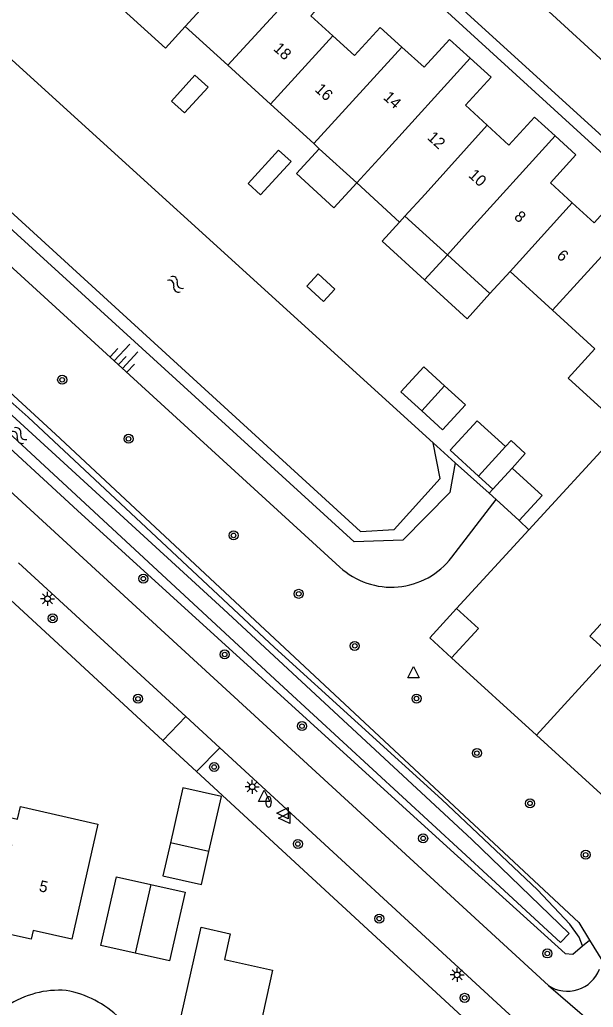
# Model space of a CAD drawing. Extents: x 128000 to 131008, y 398996 to 402500.
# Drawn here: x 129261.2 to 129312, y 399162.4 to 399249.9 of the extents above; entities that cross this region are included whole.
import ezdxf

# ---------------------------------------------------------------- set-up
doc = ezdxf.new("R2010")
doc.units = 0
for name, color, linetype in [('gg-afsc-erfafscheiding', 7, 'Continuous'), ('gg-afsc-hekwerk', 7, 'Continuous'), ('gg-anno-huisnummerreeks BGT', 7, 'Continuous'), ('gg-bbg-bijgebouw', 7, 'Continuous'), ('gg-bbg-gedigitaliseerde bebouwing', 7, 'Continuous'), ('gg-bbg-gedigitaliseerde bijgebouw', 7, 'Continuous'), ('gg-bbg-hoofdgebouw', 7, 'Continuous'), ('gg-bbg-luifel en loopbrug', 7, 'Continuous'), ('gg-bbg-tussenscheiding', 7, 'Continuous'), ('gg-knt-BGT kruinlijn', 7, 'Continuous'), ('gg-knt-bovenkant onderkant talud', 7, 'Continuous'), ('gg-knt-verharding', 7, 'Continuous'), ('gg-kntw-beschoeiing', 7, 'Continuous'), ('gg-kntw-bovenkant insteek waterloop', 7, 'Continuous'), ('gg-kntw-waterlijn', 7, 'Continuous'), ('gt-grn-groengrens', 7, 'Continuous'), ('gt-grn-groengrens NZ', 7, 'Continuous'), ('gt-symb-boom', 7, 'Continuous'), ('gt-symb-brandkraan', 7, 'Continuous'), ('gt-symb-lichtmast', 7, 'Continuous'), ('gt-symb-talud symbool', 7, 'Continuous'), ('gt-symb-waterafsluiter', 7, 'Continuous'), ('gt-symb-watersymbool', 7, 'Continuous')]:
    doc.layers.add(name, color=color, linetype=linetype)

# ---------------------------------------------------------------- blocks, each defined once
blk = doc.blocks.new('gt0-WAFSL')
at = {"layer": 'gt-symb-waterafsluiter'}
for p, q in [((-0.5, -0.333), (0, 0.667)), ((0, 0.667), (0.5, -0.333)), ((0.5, -0.333), (-0.5, -0.333))]:
    blk.add_line(p, q, dxfattribs=at)
blk = doc.blocks.new('gt0-BOOM')
at = {"layer": 'gt-symb-boom'}
for radius in [0.4, 0.2]:
    blk.add_circle((0, 0), radius, dxfattribs=at)
blk = doc.blocks.new('gt0-WA')
at = {"layer": 'gt-symb-watersymbool'}
for centre, start, end in [((-0.323, 0.022), 28.07249, 151.92751), ((0.427, 0.422), 208.07248, 331.92751), ((-0.323, -0.428), 28.07249, 151.92751), ((0.427, -0.028), 208.07248, 331.92751)]:
    blk.add_arc(centre, 0.425, start, end, dxfattribs=at)
blk = doc.blocks.new('gt0-LMAST')
at = {"layer": 'gt-symb-lichtmast'}
for p, q in [((-0.182, 0.173), (-0.447, 0.438)), ((-0.005, 0.246), (-0.005, 0.621)), ((0.172, 0.173), (0.437, 0.438)), ((-0.255, -0.004), (-0.63, -0.004)), ((-0.182, -0.181), (-0.447, -0.446)), ((-0.005, -0.254), (-0.005, -0.629)), ((0.437, -0.446), (0.172, -0.181)), ((0.245, -0.004), (0.62, -0.004))]:
    blk.add_line(p, q, dxfattribs=at)
blk.add_circle((-0.005, -0.004), 0.25, dxfattribs=at)
blk = doc.blocks.new('gt0-BR')
at = {"layer": 'gt-symb-brandkraan'}
for centre, radius, start, end in [((-0.244, 0), 0.206, 107.56694, 252.43307), ((0.599, -2.664), 3, 106.89205, 107.56694), ((0, -0.691), 0.938, 73.10799, 106.89205), ((-0.599, -2.664), 3, 72.43309, 73.10799), ((0.244, 0), 0.206, 287.56695, 72.43309), ((0.599, 2.664), 3, 252.43307, 253.10797), ((0, 0.691), 0.938, 253.10797, 286.89206), ((-0.599, 2.664), 3, 286.89206, 287.56695)]:
    blk.add_arc(centre, radius, start, end, dxfattribs=at)
blk = doc.blocks.new('gt0-TALUD_1')
at = {"layer": 'gt-symb-talud symbool'}
for p, q in [((-1, -1), (-1, 0)), ((-0.5, -2), (-0.5, 0)), ((0.5, -2), (0.5, 0)), ((1, -1), (1, 0)), ((0, -1), (0, 0))]:
    blk.add_line(p, q, dxfattribs=at)

msp = doc.modelspace()

# ---------------------------------------------------------------- linework, layer by layer
at = {"layer": 'gg-afsc-erfafscheiding'}
for p, q in [((129321.447, 399221.217), (129306.309, 399204.686)), ((129306.309, 399204.686), (129299.92, 399197.71)), ((129306.98, 399186.5), (129299.47, 399193.35))]:
    msp.add_line(p, q, dxfattribs=at)
at = {"layer": 'gg-afsc-hekwerk'}
for p, q in [((129259.187, 399199.611), (129273.906, 399186.036)), ((129273.906, 399186.036), (129276.882, 399183.292))]:
    msp.add_line(p, q, dxfattribs=at)
msp.add_lwpolyline([(129276.882, 399183.292), (129305.344, 399157.042), (129302.945, 399146.192)], dxfattribs=at)
at = {"layer": 'gg-bbg-bijgebouw'}
for p, q in [((129303.114, 399208.277), (129304.826, 399210.154)), ((129302.805, 399207.938), (129303.114, 399208.277)), ((129303.424, 399207.373), (129302.805, 399207.938)), ((129305.462, 399205.512), (129303.424, 399207.373))]:
    msp.add_line(p, q, dxfattribs=at)
for points in [[(129304.826, 399210.154), (129307.485, 399207.728), (129305.462, 399205.512)], [(129299.47, 399193.35), (129297.53, 399195.11), (129299.92, 399197.71)], [(129299.92, 399197.71), (129301.85, 399195.95), (129299.47, 399193.35)], [(129271.461, 399167.186), (129268.415, 399167.871), (129269.798, 399173.963), (129272.842, 399173.275)], [(129272.842, 399173.275), (129275.885, 399172.587), (129274.507, 399166.502), (129271.461, 399167.186)]]:
    msp.add_lwpolyline(points, dxfattribs=at)
at = {"layer": 'gg-bbg-gedigitaliseerde bebouwing'}
for p, q in [((129275.898, 399249.272), (129279.673, 399245.823)), ((129279.673, 399245.823), (129283.425, 399242.395)), ((129283.425, 399242.395), (129287.266, 399238.886)), ((129287.266, 399238.886), (129287.757, 399238.437)), ((129287.757, 399238.437), (129291.081, 399235.403)), ((129291.081, 399235.403), (129294.859, 399231.94)), ((129294.859, 399231.94), (129295.337, 399232.463)), ((129299.101, 399229.032), (129295.337, 399232.463)), ((129299.101, 399229.032), (129302.864, 399225.601)), ((129302.864, 399225.601), (129304.645, 399227.555)), ((129304.645, 399227.555), (129308.398, 399224.128)), ((129308.398, 399224.128), (129312.145, 399220.705))]:
    msp.add_line(p, q, dxfattribs=at)
msp.add_lwpolyline([(129275.898, 399249.272), (129274.13, 399247.332), (129270.386, 399250.745), (129272.159, 399252.689)], dxfattribs=at)
at = {"layer": 'gg-bbg-gedigitaliseerde bijgebouw'}
for p, q in [((129296.822, 399215.216), (129298.846, 399217.431)), ((129277.992, 399176.193), (129274.578, 399176.961))]:
    msp.add_line(p, q, dxfattribs=at)
for points in [[(129277.905, 399243.888), (129275.818, 399241.604), (129274.665, 399242.658), (129276.751, 399244.941), (129277.905, 399243.888)], [(129287.656, 399227.356), (129289.133, 399226.007), (129288.121, 399224.9), (129286.645, 399226.249), (129287.656, 399227.356)], [(129298.846, 399217.431), (129300.692, 399215.744), (129298.668, 399213.53), (129296.822, 399215.216)], [(129277.992, 399176.193), (129279.089, 399181.072), (129275.674, 399181.839), (129274.578, 399176.961)]]:
    msp.add_lwpolyline(points, dxfattribs=at)
at = {"layer": 'gg-bbg-hoofdgebouw'}
for p, q in [((129306.98, 399186.5), (129313.5, 399193.64)), ((129314.53, 399179.6), (129306.98, 399186.5))]:
    msp.add_line(p, q, dxfattribs=at)
for points in [[(129288.945, 399248.445), (129287.02, 399250.21), (129289.29, 399252.69), (129287.44, 399254.38)], [(129295.056, 399247.431), (129293.14, 399249.16), (129290.87, 399246.68), (129288.945, 399248.445)], [(129301.117, 399246.447), (129299.29, 399248.12), (129297.03, 399245.65), (129295.056, 399247.431)], [(129302.621, 399240.519), (129300.7, 399242.28), (129302.96, 399244.76), (129301.117, 399246.447)], [(129308.642, 399239.563), (129306.81, 399241.24), (129304.54, 399238.76), (129302.621, 399240.519)], [(129310.157, 399233.633), (129308.22, 399235.4), (129310.48, 399237.88), (129308.642, 399239.563)], [(129316.191, 399232.675), (129314.35, 399234.35), (129312.09, 399231.87), (129310.157, 399233.633)], [(129313.5, 399193.64), (129311.71, 399195.28), (129315.11, 399199)], [(129260.258, 399179.227), (129261.034, 399179.051), (129261.292, 399180.168), (129268.158, 399178.608), (129265.855, 399168.428), (129262.419, 399169.212), (129262.25, 399168.44), (129259.979, 399168.938), (129260.152, 399169.718), (129258.993, 399169.981), (129260.524, 399176.782), (129259.756, 399176.959), (129260.258, 399179.227)], [(129274.478, 399160.602), (129275.25, 399160.433), (129277.29, 399169.498), (129279.866, 399168.918), (129279.352, 399166.633), (129283.629, 399165.681), (129281.36, 399155.484), (129280.208, 399155.74), (129280.019, 399154.971), (129277.741, 399155.475), (129277.907, 399156.249), (129274.473, 399157.021), (129274.73, 399158.155), (129273.978, 399158.325), (129274.478, 399160.602)]]:
    msp.add_lwpolyline(points, dxfattribs=at)
at = {"layer": 'gg-bbg-luifel en loopbrug'}
for p, q in [((129299.101, 399229.032), (129297.077, 399226.818)), ((129299.342, 399211.725), (129301.855, 399209.428)), ((129304.252, 399212.051), (129301.855, 399209.428)), ((129301.855, 399209.428), (129303.114, 399208.277))]:
    msp.add_line(p, q, dxfattribs=at)
for points in [[(129285.256, 399237.297), (129282.554, 399234.348), (129281.448, 399235.361), (129284.15, 399238.31), (129285.256, 399237.297)], [(129291.081, 399235.403), (129289.054, 399233.191), (129285.736, 399236.231), (129287.757, 399238.437)], [(129297.077, 399226.818), (129293.318, 399230.253), (129294.859, 399231.94)], [(129297.077, 399226.818), (129300.836, 399223.382), (129302.864, 399225.601)], [(129316.07, 399217.12), (129313.709, 399214.536), (129309.785, 399218.123), (129312.145, 399220.705)], [(129298.846, 399217.431), (129297.001, 399219.117), (129294.977, 399216.903), (129296.822, 399215.216)], [(129299.342, 399211.725), (129301.738, 399214.348), (129304.252, 399212.051)], [(129304.252, 399212.051), (129304.74, 399212.585), (129305.998, 399211.436), (129304.826, 399210.154)], [(129274.578, 399176.961), (129273.919, 399174.034), (129277.334, 399173.267), (129277.992, 399176.193)]]:
    msp.add_lwpolyline(points, dxfattribs=at)
at = {"layer": 'gg-bbg-tussenscheiding'}
for p, q in [((129275.898, 399249.272), (129281.442, 399255.353)), ((129279.673, 399245.823), (129287.44, 399254.38)), ((129283.425, 399242.395), (129288.945, 399248.445)), ((129287.266, 399238.886), (129295.056, 399247.431)), ((129293.341, 399237.881), (129301.117, 399246.447)), ((129297.125, 399234.424), (129302.621, 399240.519)), ((129300.867, 399231.006), (129308.642, 399239.563)), ((129293.341, 399237.881), (129291.081, 399235.403)), ((129297.125, 399234.424), (129295.337, 399232.463)), ((129304.645, 399227.555), (129310.157, 399233.633)), ((129308.398, 399224.128), (129316.191, 399232.675)), ((129300.867, 399231.006), (129299.101, 399229.032)), ((129272.842, 399173.275), (129271.461, 399167.186))]:
    msp.add_line(p, q, dxfattribs=at)
at = {"layer": 'gg-knt-BGT kruinlijn'}
for p, q in [((129194.582, 399288.203), (129289.58, 399201.37)), ((129299.489, 399202.248), (129303.424, 399207.373))]:
    msp.add_line(p, q, dxfattribs=at)
msp.add_arc((129294.132, 399206.352), 6.748, 227.58282, 322.54427, dxfattribs=at)
at = {"layer": 'gg-knt-bovenkant onderkant talud'}
for p, q in [((129299.776, 399210.629), (129297.84, 399212.39)), ((129302.805, 399207.938), (129299.776, 399210.629))]:
    msp.add_line(p, q, dxfattribs=at)
at = {"layer": 'gg-knt-verharding'}
for p, q in [((129308.046, 399164.329), (129167.116, 399293.787)), ((129319.75, 399239.916), (129307.362, 399251.223)), ((129305.462, 399205.512), (129306.309, 399204.686)), ((129261.125, 399201.77), (129275.938, 399188.146)), ((129275.938, 399188.146), (129278.956, 399185.37)), ((129278.956, 399185.37), (129309.025, 399157.715)), ((129308.046, 399164.329), (129311.879, 399161.03))]:
    msp.add_line(p, q, dxfattribs=at)
for points in [[(129323.87, 399225.67), (129325.05, 399226.84), (129268.145, 399278.801)], [(129298.91, 399252.21), (129324.52, 399228.88), (129324.82, 399228.74), (129326.26, 399228.71), (129326.67, 399228.54), (129342.755, 399213.885)]]:
    msp.add_lwpolyline(points, dxfattribs=at)
for centre, radius, start, end in [((129309.73, 399166.846), 3.028, 236.21641, 339.19278), ((129264.745, 399155.525), 8.385, 85.87118, 123.43664), ((129263.751, 399154.985), 9.045, 45.58443, 79.82259)]:
    msp.add_arc(centre, radius, start, end, dxfattribs=at)
at = {"layer": 'gg-kntw-beschoeiing'}
for points in [[(129178.589, 399310.417), (129179.181, 399309.86), (129179.34, 399307.04), (129291.41, 399204.53), (129294.4, 399204.71), (129298.46, 399209.23), (129297.84, 399212.39)], [(129262.6, 399271.8), (129252.48, 399260.57), (129252.76, 399253.4), (129297.84, 399212.39)]]:
    msp.add_lwpolyline(points, dxfattribs=at)
at = {"layer": 'gg-kntw-bovenkant insteek waterloop'}
for points in [[(129169.88, 399298.472), (129168.444, 399296.889), (129186.471, 399280.376), (129209.453, 399259.453), (129231.157, 399239.402), (129249.041, 399222.342), (129266.36, 399206.408), (129299.365, 399176.334), (129309.532, 399167.163), (129310.197, 399167.111), (129311.068, 399167.827)], [(129311.068, 399167.827), (129310.762, 399168.595), (129309.946, 399169.772), (129307.085, 399172.794), (129298.604, 399180.787), (129283.788, 399194.261), (129261.972, 399214.651), (129255.841, 399220.082), (129252.715, 399222.679), (129229.939, 399243.96), (129200.778, 399270.472), (129176.52, 399292.779), (129169.88, 399298.472)]]:
    msp.add_lwpolyline(points, dxfattribs=at)
at = {"layer": 'gg-kntw-waterlijn'}
msp.add_lwpolyline([(129170.255, 399297.483), (129186.806, 399282.295), (129244.91, 399229.113), (129258.403, 399216.763), (129279.274, 399197.659), (129301.253, 399177.248), (129309.887, 399168.945), (129309.12, 399168.148), (129303.017, 399173.773), (129284.619, 399190.732), (129222.644, 399248.108), (129202.086, 399266.869), (129181.856, 399285.332), (129169.545, 399296.753), (129170.255, 399297.483)], dxfattribs=at)
at = {"layer": 'gt-grn-groengrens'}
for p, q in [((129273.906, 399186.036), (129275.938, 399188.146)), ((129278.956, 399185.37), (129276.882, 399183.292)), ((129311.691, 399168.339), (129312.834, 399166.476))]:
    msp.add_line(p, q, dxfattribs=at)
for points in [[(129170.557, 399299.262), (129221.623, 399252.548), (129264.404, 399213.153), (129310.733, 399169.901), (129311.691, 399168.339)], [(129299.776, 399210.629), (129299.321, 399207.994), (129295.15, 399203.762), (129290.843, 399203.615), (129203.993, 399282.849), (129196.211, 399289.985)]]:
    msp.add_lwpolyline(points, dxfattribs=at)
at = {"layer": 'gt-grn-groengrens NZ'}
msp.add_line((129311.068, 399167.827), (129311.691, 399168.339), dxfattribs=at)

# ---------------------------------------------------------------- block references
at = {"layer": 'gt-symb-boom'}
for p in [(129264.995, 399217.971), (129270.87, 399212.745), (129280.169, 399204.189), (129272.183, 399200.363), (129285.939, 399199.015), (129264.146, 399196.844), (129279.387, 399193.649), (129290.898, 399194.404), (129271.708, 399189.723), (129296.366, 399189.741), (129286.233, 399187.299), (129301.713, 399184.91), (129278.451, 399183.676), (129306.419, 399180.457), (129296.953, 399177.358), (129285.86, 399176.863), (129311.335, 399175.908), (129293.064, 399170.254), (129307.942, 399167.165), (129300.625, 399163.235)]:
    msp.add_blockref('gt0-BOOM', p, dxfattribs=at)
at = {"layer": 'gt-symb-brandkraan', "rotation": 90}
msp.add_blockref('gt0-BR', (129283.273, 399180.584), dxfattribs=at)
at = {"layer": 'gt-symb-lichtmast'}
for p in [(129263.705, 399198.584), (129281.829, 399181.929), (129299.963, 399165.272)]:
    msp.add_blockref('gt0-LMAST', p, dxfattribs=at)
at = {"layer": 'gt-symb-talud symbool', "xscale": 1.0004249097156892, "yscale": 1.0004249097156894, "rotation": 136.94423037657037}
msp.add_blockref('gt0-TALUD_1', (129269.976, 399219.317), dxfattribs=at)
at = {"layer": 'gt-symb-waterafsluiter'}
for p in [(129296.099, 399191.922), (129282.869, 399180.958)]:
    msp.add_blockref('gt0-WAFSL', p, dxfattribs=at)
at = {"layer": 'gt-symb-waterafsluiter', "rotation": 90}
for p in [(129284.66, 399179.58), (129284.819, 399179.162)]:
    msp.add_blockref('gt0-WAFSL', p, dxfattribs=at)
at = {"layer": 'gt-symb-watersymbool'}
for p, rotation in [((129274.991, 399226.468), -42.60899614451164), ((129261.137, 399213.076), -42.60899614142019)]:
    msp.add_blockref('gt0-WA', p, dxfattribs=dict(at, rotation=rotation))

# ---------------------------------------------------------------- texts
at = {"layer": 'gg-anno-huisnummerreeks BGT'}
for s, rotation, p in [('18', 317.5, (129283.625, 399247.218)), ('16', 317.6, (129287.298, 399243.597)), ('14', 317.6, (129293.35, 399242.896)), ('12', 317.5, (129297.252, 399239.337)), ('10', 317.6, (129300.893, 399236.002)), ('8', 317.6, (129304.935, 399232.307)), ('6', 317.6, (129308.707, 399228.866)), ('5', 347.2, (129262.883, 399172.695))]:
    msp.add_text(s, height=1, rotation=rotation, dxfattribs=at).set_placement(p)

doc.saveas('drawing.dxf')
